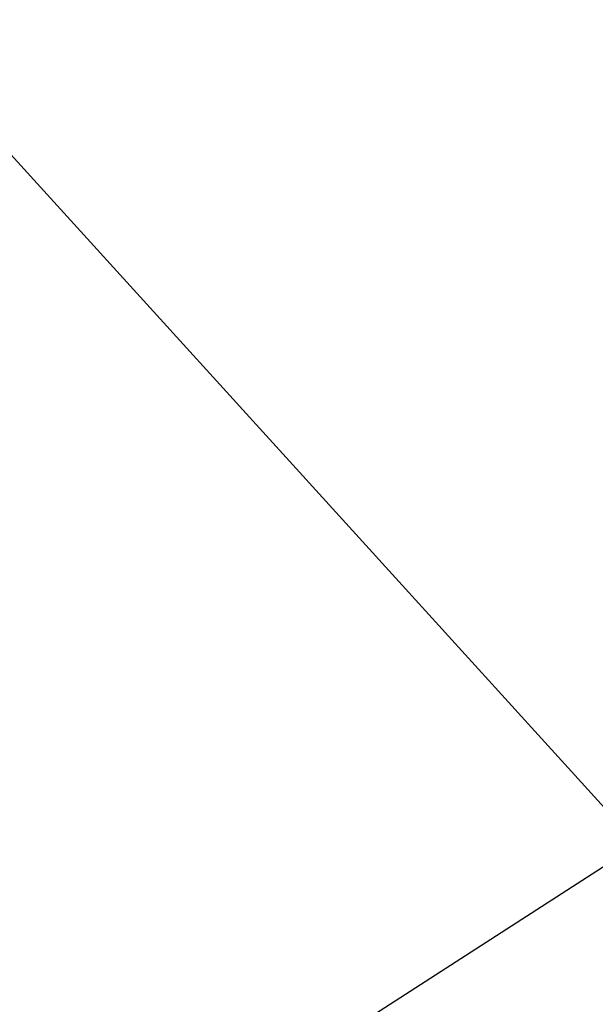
# Model space of a CAD drawing. Extents: x 10527 to 38813, y 13847 to 37526.
# Tile 295 of 656: x 35426.7434 to 35426.7691, y 36328.3996 to 36328.4435. Entities that reach past the tile are written whole.
import ezdxf

# ---------------------------------------------------------------- set-up
doc = ezdxf.new("R2010")
doc.units = 0
doc.header["$LTSCALE"] = 0.5
doc.header["$MEASUREMENT"] = 0
doc.linetypes.add('CONTI', pattern=[0])
doc.linetypes.add('Д_ТРОТ_ТРУБА', pattern=[3, 1.5, -1.5])
doc.layers.add('(025) Дорога', color=7, linetype='Continuous')
doc.layers.add('GORIZDEFAULT', color=32, linetype='CONTI')
doc.layers.add('.', color=7, linetype='Continuous', lineweight=15)

# ---------------------------------------------------------------- blocks, each defined once
blk = doc.blocks.new('gergrgrre')
at = {"layer": '(025) Дорога', "linetype": 'Д_ТРОТ_ТРУБА', "flags": 128}
blk.add_lwpolyline([(360044.195281, 4200796.011665), (360041.816441, 4200791.772535), (360042.358386, 4200788.304142), (360046.086689, 4200780.209978), (360059.012108, 4200755.886942), (360082.265896, 4200713.415003), (360119.837462, 4200651.910762), (360154.247768, 4200588.273479), (360168.951622, 4200565.337032), (360182.617822, 4200547.765948), (360213.043469, 4200512.043913), (360268.282938, 4200446.262167), (360308.926468, 4200401.534246), (360387.368572, 4200322.593366), (360428.116263, 4200283.497316), (360457.116097, 4200256.419789), (360464.885659, 4200245.443658), (360476.507188, 4200228.262836), (360489.060207, 4200214.49302), (360499.064873, 4200202.983669)], dxfattribs=at)
at = {"layer": 'GORIZDEFAULT', "color": 32}
blk.add_polyline3d([(360271.68, 4200438.980003, 542.5), (360273.21, 4200439.959999, 542.5), (360274.78, 4200440.970001, 542.5), (360276.3, 4200441.949997, 542.5), (360277.71, 4200442.860001, 542.5), (360278.91, 4200443.639999, 542.5), (360281.88, 4200445.830002, 542.5), (360282.01, 4200445.980003, 542.5), (360282.16, 4200446.190002, 542.5), (360282.38, 4200446.480003, 542.5), (360282.67, 4200446.919998, 542.5), (360283.06, 4200447.529999, 542.5), (360283.57, 4200448.360001, 542.5)], dxfattribs=at)

msp = doc.modelspace()

# ---------------------------------------------------------------- hatches: boundary and pattern name
at = {"layer": '.', "ltscale": 0.149071}
h = msp.add_hatch(color=256, dxfattribs=at)
h.dxf.hatch_style = 1
h.set_gradient(color1=(255, 255, 255), tint=1)
h.paths.add_polyline_path([(35043.297113, 36082.013179), (36343.297113, 36082.013179), (36343.297113, 37217.013179), (35043.297113, 37217.013179)])
h.paths.add_polyline_path([(35058.297113, 37202.013179), (36328.297113, 37202.013179), (36328.297113, 36097.013179), (35058.297113, 36097.013179)], flags=16)

# ---------------------------------------------------------------- block references
at = {"linetype": 'Continuous'}
msp.add_blockref('gergrgrre', (-324846.943652, -4164111.877899), dxfattribs=at)

doc.saveas('drawing.dxf')
